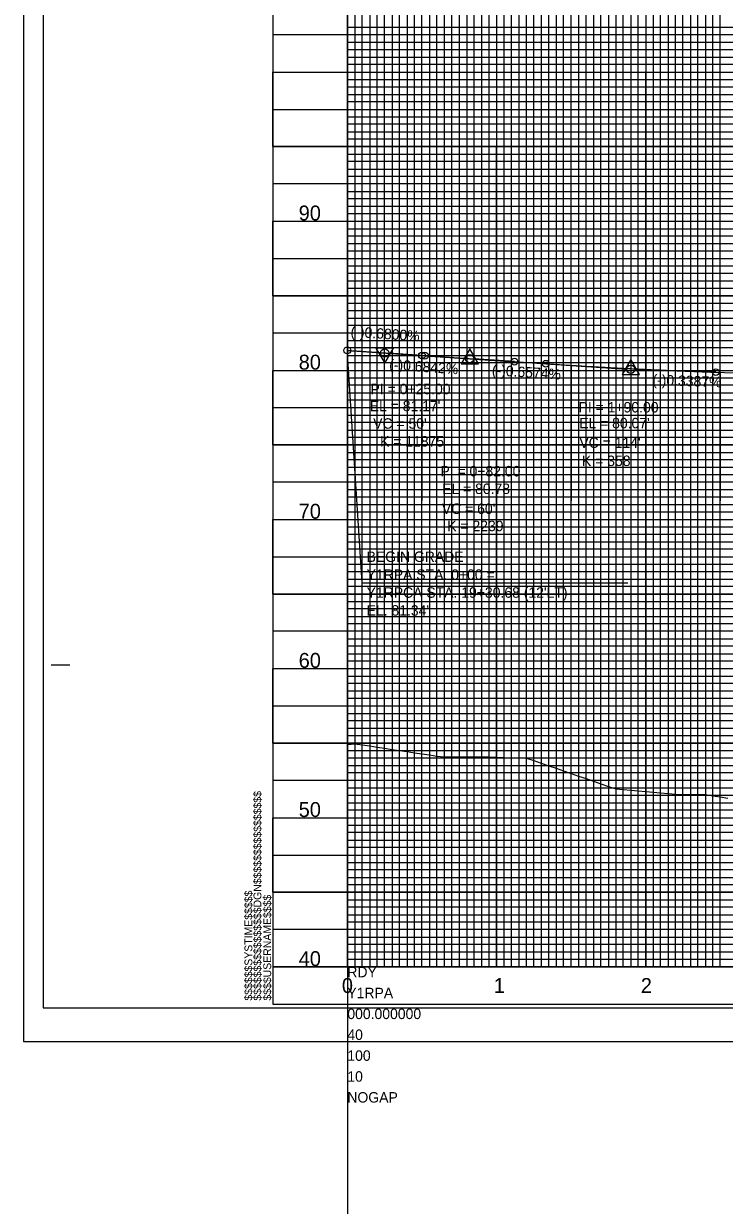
# Model space of a CAD drawing. Extents: x 2345490 to 2436403, y 465165 to 573888.
# Drawn here: x 2410678 to 2411148, y 553119 to 553912 of the extents above; entities that cross this region are included whole.
import ezdxf

# ---------------------------------------------------------------- set-up
doc = ezdxf.new("R2010")
doc.units = 0
for name, color, linetype in [('Old_Level_1', 7, 'Continuous'), ('Old_Level_18', 7, 'Continuous'), ('Old_Level_2', 7, 'Continuous'), ('Old_Level_40', 7, 'Continuous'), ('Old_Level_41', 7, 'Continuous'), ('Old_Level_42', 7, 'Continuous'), ('Old_Level_43', 7, 'Continuous'), ('Old_Level_50', 7, 'Continuous'), ('Old_Level_51', 7, 'Continuous'), ('Old_Level_52', 7, 'Continuous'), ('Old_Level_57', 7, 'Continuous'), ('Old_Level_63', 7, 'Continuous')]:
    doc.layers.add(name, color=color, linetype=linetype)

msp = doc.modelspace()

# ---------------------------------------------------------------- linework, layer by layer
at = {"layer": 'Old_Level_1'}
msp.add_lwpolyline([(2410895.325, 553428.3845), (2410900.325, 553428.811), (2410905.325, 553428.06275), (2410910.325, 553427.30825), (2410915.325, 553426.554), (2410920.325, 553425.79975), (2410925.325, 553425.0455), (2410930.325, 553424.29125), (2410935.325, 553423.537), (2410940.325, 553422.78275), (2410945.325, 553422.0285), (2410950.325, 553421.27425), (2410955.325, 553420.51975), (2410960.325, 553420.10975), (2410965.325, 553420.08725), (2410970.325, 553420.06475), (2410975.325, 553420.042), (2410980.325, 553420.0195), (2410985.325, 553419.997), (2410990.325, 553419.97375), (2410995.325, 553419.791), (2411000.325, 553419.60825), (2411005.325, 553419.4255), (2411010.325, 553419.24275), (2411015.325, 553419.05975), (2411020.325, 553417.5195), (2411025.325, 553415.7905), (2411030.325, 553414.06175), (2411035.325, 553412.33275), (2411040.325, 553410.604), (2411045.325, 553408.875), (2411050.325, 553407.146), (2411055.325, 553405.41725), (2411060.325, 553403.68825), (2411065.325, 553401.949), (2411070.325, 553400.131), (2411075.325, 553398.5625), (2411080.325, 553398.12875), (2411085.325, 553397.69475), (2411090.325, 553397.261), (2411095.325, 553396.82725), (2411100.325, 553396.39325), (2411105.325, 553395.9595), (2411110.325, 553395.52575), (2411115.325, 553395.09175), (2411120.325, 553394.658), (2411125.325, 553394.80425), (2411130.325, 553395.09175), (2411135.325, 553394.75175), (2411140.325, 553393.9725), (2411145.325, 553393.193), (2411150.325, 553392.41375)], dxfattribs=at)
at = {"layer": 'Old_Level_18'}
msp.add_line((2410845.325, 553254.1845), (2410845.325, 553254.1845), dxfattribs=at)
msp.add_line((2410845.325, 553254.1845), (2410845.325, 553254.1845), dxfattribs=at)
msp.add_lwpolyline([(2412345.325, 554304.1845), (2410845.325, 554304.1845), (2410845.325, 553254.1845), (2412345.325, 553254.1845)], close=True, dxfattribs=at)
at = {"layer": 'Old_Level_2'}
for p, q in [((2410895.325, 553692.5845), (2410917.5815, 553691.071)), ((2410905.2855, 553536.786), (2410895.325, 553690.3345)), ((2410945.325, 553689.17375), (2410923.06875, 553690.69675)), ((2410945.325, 553689.17375), (2410947.325, 553689.037)), ((2410947.325, 553689.037), (2410974.5815, 553687.172)), ((2411007.325, 553685.01225), (2410980.06925, 553686.804)), ((2411007.325, 553685.01225), (2411028.325, 553683.6315)), ((2411028.325, 553683.6315), (2411082.581, 553680.06475)), ((2411142.325, 553677.95375), (2411088.0735, 553679.79125)), ((2411142.325, 553677.95375), (2411205.325, 553675.81975)), ((2410905.2855, 553536.786), (2411083.27975, 553536.786))]:
    msp.add_line(p, q, dxfattribs=at)
for points in [[(2410926.25075, 553694.169), (2410914.50825, 553694.1545), (2410920.39175, 553684.03625)], [(2410971.51925, 553683.5335), (2410983.26175, 553683.5335), (2410977.39075, 553693.65925)], [(2411079.51925, 553676.4335), (2411091.26175, 553676.4335), (2411085.39075, 553686.55925)]]:
    msp.add_lwpolyline(points, close=True, dxfattribs=at)
for centre, radius in [((2410895.325, 553692.5845), 2.25), ((2410920.325, 553690.8845), 2.75), ((2410920.325, 553690.8845), 2.75), ((2410945.325, 553689.17375), 2.25), ((2410947.325, 553689.037), 2.25), ((2410977.325, 553686.9845), 2.75), ((2410977.325, 553686.9845), 2.75), ((2411007.325, 553685.01225), 2.25), ((2411028.325, 553683.6315), 2.25), ((2411085.325, 553679.8845), 2.75), ((2411085.325, 553679.8845), 2.75), ((2411142.325, 553677.95375), 2.25)]:
    msp.add_circle(centre, radius, dxfattribs=at)
for points in [[(2410895.325, 553692.5845), (2410896.325, 553692.51625), (2410897.325, 553692.44825), (2410898.325, 553692.38025), (2410899.325, 553692.31225), (2410900.325, 553692.24425), (2410901.325, 553692.17625), (2410902.325, 553692.10825), (2410903.325, 553692.04), (2410904.325, 553691.972), (2410905.325, 553691.904), (2410906.325, 553691.83575), (2410907.325, 553691.76775), (2410908.325, 553691.69975), (2410909.325, 553691.6315), (2410910.325, 553691.5635), (2410911.325, 553691.49525), (2410912.325, 553691.42725), (2410913.325, 553691.359), (2410914.325, 553691.29075), (2410915.325, 553691.22275), (2410916.325, 553691.1545), (2410917.325, 553691.08625), (2410918.325, 553691.01825), (2410919.325, 553690.95), (2410920.325, 553690.88175), (2410921.325, 553690.8135), (2410922.325, 553690.74525), (2410923.325, 553690.677), (2410924.325, 553690.60875), (2410925.325, 553690.5405), (2410926.325, 553690.47225), (2410927.325, 553690.404), (2410928.325, 553690.33575), (2410929.325, 553690.2675), (2410930.325, 553690.19925), (2410931.325, 553690.131), (2410932.325, 553690.0625), (2410933.325, 553689.99425), (2410934.325, 553689.926), (2410935.325, 553689.85775), (2410936.325, 553689.78925), (2410937.325, 553689.721), (2410938.325, 553689.6525), (2410939.325, 553689.58425), (2410940.325, 553689.51575), (2410941.325, 553689.4475), (2410942.325, 553689.379), (2410943.325, 553689.31075), (2410944.325, 553689.24225), (2410945.325, 553689.17375)], [(2410947.325, 553689.037), (2410948.525, 553688.955), (2410949.725, 553688.873), (2410950.925, 553688.791), (2410952.125, 553688.709), (2410953.325, 553688.62725), (2410954.525, 553688.5455), (2410955.725, 553688.46375), (2410956.925, 553688.38225), (2410958.125, 553688.30075), (2410959.325, 553688.21925), (2410960.525, 553688.13775), (2410961.725, 553688.0565), (2410962.925, 553687.975), (2410964.125, 553687.89375), (2410965.325, 553687.81275), (2410966.525, 553687.7315), (2410967.725, 553687.6505), (2410968.925, 553687.5695), (2410970.125, 553687.4885), (2410971.325, 553687.40775), (2410972.525, 553687.327), (2410973.725, 553687.24625), (2410974.925, 553687.1655), (2410976.125, 553687.085), (2410977.325, 553687.0045), (2410978.525, 553686.924), (2410979.725, 553686.8435), (2410980.925, 553686.76325), (2410982.125, 553686.683), (2410983.325, 553686.60275), (2410984.525, 553686.52275), (2410985.725, 553686.4425), (2410986.925, 553686.3625), (2410988.125, 553686.2825), (2410989.325, 553686.20275), (2410990.525, 553686.123), (2410991.725, 553686.04325), (2410992.925, 553685.9635), (2410994.125, 553685.88375), (2410995.325, 553685.80425), (2410996.525, 553685.72475), (2410997.725, 553685.64525), (2410998.925, 553685.566), (2411000.125, 553685.48675), (2411001.325, 553685.4075), (2411002.525, 553685.32825), (2411003.725, 553685.249), (2411004.925, 553685.17), (2411006.125, 553685.091), (2411007.325, 553685.01225)], [(2411028.325, 553683.6315), (2411030.605, 553683.4825), (2411032.885, 553683.33475), (2411035.165, 553683.1885), (2411037.445, 553683.04375), (2411039.725, 553682.90025), (2411042.005, 553682.7585), (2411044.285, 553682.618), (2411046.565, 553682.479), (2411048.845, 553682.3415), (2411051.125, 553682.20525), (2411053.405, 553682.07075), (2411055.685, 553681.9375), (2411057.965, 553681.80575), (2411060.245, 553681.6755), (2411062.525, 553681.54675), (2411064.805, 553681.4195), (2411067.085, 553681.2935), (2411069.365, 553681.169), (2411071.645, 553681.046), (2411073.925, 553680.9245), (2411076.205, 553680.80425), (2411078.485, 553680.68575), (2411080.765, 553680.5685), (2411083.045, 553680.45275), (2411085.325, 553680.3385), (2411087.605, 553680.22575), (2411089.885, 553680.11425), (2411092.165, 553680.0045), (2411094.445, 553679.896), (2411096.725, 553679.789), (2411099.005, 553679.68325), (2411101.285, 553679.57925), (2411103.565, 553679.4765), (2411105.845, 553679.37525), (2411108.125, 553679.2755), (2411110.405, 553679.17725), (2411112.685, 553679.0805), (2411114.965, 553678.985), (2411117.245, 553678.89125), (2411119.525, 553678.79875), (2411121.805, 553678.7075), (2411124.085, 553678.618), (2411126.365, 553678.53), (2411128.645, 553678.44325), (2411130.925, 553678.358), (2411133.205, 553678.27425), (2411135.485, 553678.192), (2411137.765, 553678.111), (2411140.045, 553678.03175), (2411142.325, 553677.95375)]]:
    msp.add_spline(points, degree=3, dxfattribs=at)
at = {"layer": 'Old_Level_40'}
msp.add_line((2410845.325, 553254.1845), (2410845.325, 553254.1845), dxfattribs=at)
msp.add_line((2410845.325, 553254.1845), (2410845.325, 553254.1845), dxfattribs=at)
msp.add_line((2410845.325, 553254.1845), (2410845.325, 553254.1845), dxfattribs=at)
msp.add_line((2410845.325, 553254.1845), (2410845.325, 553254.1845), dxfattribs=at)
at = {"layer": 'Old_Level_41'}
for p, q in [((2410696.825, 553481.6845), (2410709.325, 553481.6845)), ((2412345.325, 553279.1845), (2410845.325, 553279.1845))]:
    msp.add_line(p, q, dxfattribs=at)
for points in [[(2410895.325, 554304.1845), (2410895.325, 553279.1845), (2410945.325, 553279.1845), (2410945.325, 554304.1845)], [(2410920.325, 553279.1845), (2410920.325, 554304.1845)], [(2410970.325, 554304.1845), (2410970.325, 553279.1845), (2411020.325, 553279.1845), (2411020.325, 554304.1845)], [(2410995.325, 554304.1845), (2410995.325, 553279.1845), (2411045.325, 553279.1845), (2411045.325, 554304.1845)], [(2411070.325, 554304.1845), (2411070.325, 553279.1845), (2411120.325, 553279.1845), (2411120.325, 554304.1845)], [(2411095.325, 554304.1845), (2411095.325, 553279.1845), (2411145.325, 553279.1845), (2411145.325, 554304.1845)], [(2412345.325, 553904.1845), (2410845.325, 553904.1845), (2410845.325, 553854.1845), (2412345.325, 553854.1845)], [(2412345.325, 553804.1845), (2410845.325, 553804.1845), (2410845.325, 553754.1845), (2412345.325, 553754.1845)], [(2412345.325, 553704.1845), (2410845.325, 553704.1845), (2410845.325, 553654.1845), (2412345.325, 553654.1845)], [(2412345.325, 553629.1845), (2410845.325, 553629.1845), (2410845.325, 553679.1845), (2412345.325, 553679.1845)], [(2412345.325, 553604.1845), (2410845.325, 553604.1845), (2410845.325, 553554.1845), (2412345.325, 553554.1845)], [(2412345.325, 553529.1845), (2410845.325, 553529.1845), (2410845.325, 553579.1845), (2412345.325, 553579.1845)], [(2412345.325, 553504.1845), (2410845.325, 553504.1845), (2410845.325, 553454.1845), (2412345.325, 553454.1845)], [(2412345.325, 553404.1845), (2410845.325, 553404.1845), (2410845.325, 553354.1845), (2412345.325, 553354.1845)], [(2412345.325, 553329.1845), (2410845.325, 553329.1845), (2410845.325, 553379.1845), (2412345.325, 553379.1845)], [(2412345.325, 553304.1845), (2410845.325, 553304.1845)], [(2410882.825, 553254.1845), (2410882.825, 553254.1845)]]:
    msp.add_lwpolyline(points, dxfattribs=at)
at = {"layer": 'Old_Level_42'}
for points in [[(2412345.325, 553829.1845), (2410845.325, 553829.1845), (2410845.325, 553879.1845), (2412345.325, 553879.1845)], [(2412345.325, 553729.1845), (2410845.325, 553729.1845), (2410845.325, 553779.1845), (2412345.325, 553779.1845)], [(2412345.325, 553429.1845), (2410845.325, 553429.1845), (2410845.325, 553479.1845), (2412345.325, 553479.1845)]]:
    msp.add_lwpolyline(points, dxfattribs=at)
at = {"layer": 'Old_Level_43'}
for points in [[(2410900.325, 554304.1845), (2410900.325, 553279.1845), (2410905.325, 553279.1845), (2410905.325, 554304.1845)], [(2410910.325, 554304.1845), (2410910.325, 553279.1845), (2410915.325, 553279.1845), (2410915.325, 554304.1845)], [(2410925.325, 554304.1845), (2410925.325, 553279.1845), (2410930.325, 553279.1845), (2410930.325, 554304.1845)], [(2410935.325, 554304.1845), (2410935.325, 553279.1845), (2410940.325, 553279.1845), (2410940.325, 554304.1845)], [(2410950.325, 554304.1845), (2410950.325, 553279.1845), (2410955.325, 553279.1845), (2410955.325, 554304.1845)], [(2410960.325, 554304.1845), (2410960.325, 553279.1845), (2410965.325, 553279.1845), (2410965.325, 554304.1845)], [(2410975.325, 554304.1845), (2410975.325, 553279.1845), (2410980.325, 553279.1845), (2410980.325, 554304.1845)], [(2410985.325, 554304.1845), (2410985.325, 553279.1845), (2410990.325, 553279.1845), (2410990.325, 554304.1845)], [(2411000.325, 554304.1845), (2411000.325, 553279.1845), (2411005.325, 553279.1845), (2411005.325, 554304.1845)], [(2411010.325, 554304.1845), (2411010.325, 553279.1845), (2411015.325, 553279.1845), (2411015.325, 554304.1845)], [(2411025.325, 554304.1845), (2411025.325, 553279.1845), (2411030.325, 553279.1845), (2411030.325, 554304.1845)], [(2411035.325, 554304.1845), (2411035.325, 553279.1845), (2411040.325, 553279.1845), (2411040.325, 554304.1845)], [(2411050.325, 554304.1845), (2411050.325, 553279.1845), (2411055.325, 553279.1845), (2411055.325, 554304.1845)], [(2411060.325, 553279.1845), (2411065.325, 553279.1845), (2411065.325, 554304.1845)], [(2411060.325, 554304.1845), (2411060.325, 553279.1845)], [(2411075.325, 554304.1845), (2411075.325, 553279.1845), (2411080.325, 553279.1845), (2411080.325, 554304.1845)], [(2411085.325, 554304.1845), (2411085.325, 553279.1845), (2411090.325, 553279.1845), (2411090.325, 554304.1845)], [(2411100.325, 554304.1845), (2411100.325, 553279.1845), (2411105.325, 553279.1845), (2411105.325, 554304.1845)], [(2411110.325, 554304.1845), (2411110.325, 553279.1845), (2411115.325, 553279.1845), (2411115.325, 554304.1845)], [(2411125.325, 554304.1845), (2411125.325, 553279.1845), (2411130.325, 553279.1845), (2411130.325, 554304.1845)], [(2411135.325, 554304.1845), (2411135.325, 553279.1845), (2411140.325, 553279.1845), (2411140.325, 554304.1845)], [(2412295.325, 553909.1845), (2410895.325, 553909.1845), (2410895.325, 553899.1845), (2412295.325, 553899.1845)], [(2412295.325, 553894.1845), (2410895.325, 553894.1845), (2410895.325, 553889.1845), (2412295.325, 553889.1845)], [(2412295.325, 553884.1845), (2410895.325, 553884.1845), (2410895.325, 553874.1845), (2412295.325, 553874.1845)], [(2412295.325, 553869.1845), (2410895.325, 553869.1845), (2410895.325, 553864.1845), (2412295.325, 553864.1845)], [(2412295.325, 553859.1845), (2410895.325, 553859.1845), (2410895.325, 553849.1845), (2412295.325, 553849.1845)], [(2412295.325, 553844.1845), (2410895.325, 553844.1845), (2410895.325, 553839.1845), (2412295.325, 553839.1845)], [(2412295.325, 553834.1845), (2410895.325, 553834.1845), (2410895.325, 553824.1845), (2412295.325, 553824.1845)], [(2412295.325, 553819.1845), (2410895.325, 553819.1845), (2410895.325, 553814.1845), (2412295.325, 553814.1845)], [(2412295.325, 553809.1845), (2410895.325, 553809.1845), (2410895.325, 553799.1845), (2412295.325, 553799.1845)], [(2412295.325, 553794.1845), (2410895.325, 553794.1845), (2410895.325, 553789.1845), (2412295.325, 553789.1845)], [(2412295.325, 553784.1845), (2410895.325, 553784.1845)], [(2410895.325, 553774.1845), (2412295.325, 553774.1845)], [(2412295.325, 553769.1845), (2410895.325, 553769.1845), (2410895.325, 553764.1845), (2412295.325, 553764.1845)], [(2412295.325, 553759.1845), (2410895.325, 553759.1845), (2410895.325, 553749.1845), (2412295.325, 553749.1845)], [(2412295.325, 553744.1845), (2410895.325, 553744.1845), (2410895.325, 553739.1845), (2412295.325, 553739.1845)], [(2412295.325, 553734.1845), (2410895.325, 553734.1845), (2410895.325, 553724.1845), (2412295.325, 553724.1845)], [(2412295.325, 553719.1845), (2410895.325, 553719.1845), (2410895.325, 553714.1845), (2412295.325, 553714.1845)], [(2412295.325, 553709.1845), (2410895.325, 553709.1845), (2410895.325, 553699.1845), (2412295.325, 553699.1845)], [(2412295.325, 553694.1845), (2410895.325, 553694.1845), (2410895.325, 553689.1845), (2412295.325, 553689.1845)], [(2412295.325, 553684.1845), (2410895.325, 553684.1845), (2410895.325, 553674.1845), (2412295.325, 553674.1845)], [(2412295.325, 553669.1845), (2410895.325, 553669.1845), (2410895.325, 553664.1845), (2412295.325, 553664.1845)], [(2412295.325, 553659.1845), (2410895.325, 553659.1845), (2410895.325, 553649.1845), (2412295.325, 553649.1845)], [(2412295.325, 553644.1845), (2410895.325, 553644.1845), (2410895.325, 553639.1845), (2412295.325, 553639.1845)], [(2412295.325, 553634.1845), (2410895.325, 553634.1845), (2410895.325, 553624.1845), (2412295.325, 553624.1845)], [(2412295.325, 553619.1845), (2410895.325, 553619.1845), (2410895.325, 553614.1845), (2412295.325, 553614.1845)], [(2412295.325, 553609.1845), (2410895.325, 553609.1845), (2410895.325, 553599.1845), (2412295.325, 553599.1845)], [(2412295.325, 553594.1845), (2410895.325, 553594.1845), (2410895.325, 553589.1845), (2412295.325, 553589.1845)], [(2412295.325, 553584.1845), (2410895.325, 553584.1845), (2410895.325, 553574.1845), (2412295.325, 553574.1845)], [(2412295.325, 553569.1845), (2410895.325, 553569.1845), (2410895.325, 553564.1845), (2412295.325, 553564.1845)], [(2412295.325, 553559.1845), (2410895.325, 553559.1845), (2410895.325, 553549.1845), (2412295.325, 553549.1845)], [(2412295.325, 553544.1845), (2410895.325, 553544.1845), (2410895.325, 553539.1845), (2412295.325, 553539.1845)], [(2412295.325, 553534.1845), (2410895.325, 553534.1845), (2410895.325, 553524.1845), (2412295.325, 553524.1845)], [(2412295.325, 553519.1845), (2410895.325, 553519.1845), (2410895.325, 553514.1845), (2412295.325, 553514.1845)], [(2412295.325, 553509.1845), (2410895.325, 553509.1845), (2410895.325, 553499.1845), (2412295.325, 553499.1845)], [(2412295.325, 553494.1845), (2410895.325, 553494.1845), (2410895.325, 553489.1845), (2412295.325, 553489.1845)], [(2412295.325, 553484.1845), (2410895.325, 553484.1845)], [(2410895.325, 553474.1845), (2412295.325, 553474.1845)], [(2412295.325, 553469.1845), (2410895.325, 553469.1845), (2410895.325, 553464.1845), (2412295.325, 553464.1845)], [(2412295.325, 553459.1845), (2410895.325, 553459.1845)], [(2410895.325, 553449.1845), (2412295.325, 553449.1845)], [(2412295.325, 553444.1845), (2410895.325, 553444.1845), (2410895.325, 553439.1845), (2412295.325, 553439.1845)], [(2412295.325, 553434.1845), (2410895.325, 553434.1845), (2410895.325, 553424.1845), (2412295.325, 553424.1845)], [(2412295.325, 553419.1845), (2410895.325, 553419.1845), (2410895.325, 553414.1845), (2412295.325, 553414.1845)], [(2412295.325, 553409.1845), (2410895.325, 553409.1845), (2410895.325, 553399.1845), (2412295.325, 553399.1845)], [(2412295.325, 553394.1845), (2410895.325, 553394.1845), (2410895.325, 553389.1845), (2412295.325, 553389.1845)], [(2412295.325, 553384.1845), (2410895.325, 553384.1845), (2410895.325, 553374.1845), (2412295.325, 553374.1845)], [(2412295.325, 553369.1845), (2410895.325, 553369.1845), (2410895.325, 553364.1845), (2412295.325, 553364.1845)], [(2412295.325, 553359.1845), (2410895.325, 553359.1845), (2410895.325, 553349.1845), (2412295.325, 553349.1845)], [(2412295.325, 553344.1845), (2410895.325, 553344.1845), (2410895.325, 553339.1845), (2412295.325, 553339.1845)], [(2412295.325, 553334.1845), (2410895.325, 553334.1845), (2410895.325, 553324.1845), (2412295.325, 553324.1845)], [(2412295.325, 553319.1845), (2410895.325, 553319.1845), (2410895.325, 553314.1845), (2412295.325, 553314.1845)], [(2412295.325, 553309.1845), (2410895.325, 553309.1845), (2410895.325, 553299.1845), (2412295.325, 553299.1845)], [(2412295.325, 553294.1845), (2410895.325, 553294.1845), (2410895.325, 553289.1845), (2412295.325, 553289.1845)], [(2412295.325, 553284.1845), (2410895.325, 553284.1845)]]:
    msp.add_lwpolyline(points, dxfattribs=at)
at = {"layer": 'Old_Level_50'}
msp.add_line((2410678.325, 553229.1845), (2410678.325, 553229.1845), dxfattribs=at)
msp.add_lwpolyline([(2412357.825, 554306.7345), (2410691.325, 554306.7345), (2410691.325, 553251.6345), (2412357.825, 553251.6345)], close=True, dxfattribs=at)
at = {"layer": 'Old_Level_51'}
msp.add_lwpolyline([(2412362.325, 554329.1845), (2410678.325, 554329.1845), (2410678.325, 553229.1845), (2412362.325, 553229.1845)], close=True, dxfattribs=at)
at = {"layer": 'Old_Level_52'}
msp.add_line((2410691.325, 553251.6345), (2410691.325, 553251.6345), dxfattribs=at)
at = {"layer": 'Old_Level_57'}
for p, q in [((2410845.32525, 553829.18475), (2412695.32475, 553829.18475)), ((2410895.32475, 553279.18475), (2410895.32475, 553829.18475)), ((2410995.32475, 553279.18475), (2410995.32475, 553829.18475)), ((2411095.32475, 553279.18475), (2411095.32475, 553829.18475)), ((2410845.32525, 553779.18475), (2412695.32475, 553779.18475)), ((2410845.32525, 553729.18475), (2412695.32475, 553729.18475)), ((2410845.32525, 553679.18475), (2412695.32475, 553679.18475)), ((2410845.32525, 553629.18475), (2412695.32475, 553629.18475)), ((2410845.32525, 553579.18475), (2412695.32475, 553579.18475)), ((2410845.32525, 553529.18475), (2412695.32475, 553529.18475)), ((2410845.32525, 553479.18475), (2412695.32475, 553479.18475)), ((2410845.32525, 553429.18475), (2412695.32475, 553429.18475)), ((2410845.32525, 553379.18475), (2412695.32475, 553379.18475)), ((2410845.325, 553329.18475), (2412695.32475, 553329.18475)), ((2410845.32525, 553279.18475), (2412695.32475, 553279.18475))]:
    msp.add_line(p, q, dxfattribs=at)
at = {"layer": 'Old_Level_63'}
for p, q in [((2410895.325, 553279.1845), (2410895.325, 555779.1845)), ((2411095.325, 553680.1945), (2411095.325, 553879.60425)), ((2411145.325, 553680.2845), (2411145.325, 553879.60425)), ((2410895.325, 553692.5945), (2410895.325, 553591.718)), ((2410945.325, 553689.1745), (2410945.325, 553591.718)), ((2410995.325, 553685.8045), (2410995.325, 553591.718)), ((2411045.325, 553682.5545), (2411045.325, 553591.718)), ((2411095.325, 553679.4945), (2411095.325, 553591.718)), ((2411145.325, 553677.0945), (2411145.325, 553591.718)), ((2410895.325, 553279.1845), (2412499.61925, 553279.1845)), ((2410895.325, 553279.1845), (2410895.325, 550779.1845))]:
    msp.add_line(p, q, dxfattribs=at)

# ---------------------------------------------------------------- texts
at = {"layer": 'Old_Level_1'}
for s, height, p in [('90', 10.000001, (2410862.7115, 553779.6845)), ('80', 10.000001, (2410862.7115, 553679.6845)), ('70', 10.000001, (2410862.7115, 553579.6845)), ('60', 10.000001, (2410862.7115, 553479.6845)), ('50', 10.000001, (2410862.7115, 553379.6845)), ('40', 10.000001, (2410862.7115, 553279.6845)), ('0', 10, (2410891.666, 553261.6845)), ('1', 10, (2410993.5055, 553261.6845)), ('2', 10, (2411092.054, 553261.6845))]:
    msp.add_text(s, height=height, dxfattribs=at).set_placement(p)
at = {"layer": 'Old_Level_2'}
for s, rotation, p in [('(-)0.6800%', 356.109875, (2410897.32175, 553701.78475)), ('(-)0.6842%', 356.08586389, (2410923.2275, 553679.688)), ('(-)0.6574%', 356.23874444, (2410992.0575, 553675.99425)), ('(-)0.3387%', 358.06007778, (2411099.73925, 553669.39025))]:
    msp.add_text(s, height=7.000001, rotation=rotation, dxfattribs=at).set_placement(p)
for s, height, p in [('PI = 0+25.00', 7.0000005, (2410910.875, 553663.167)), ("EL = 81.17'", 7.0000005, (2410910.33225, 553651.811)), ('PI = 1+90.00', 7.0000005, (2411050.325, 553650.939)), ("VC = 50'", 7.000001, (2410912.64375, 553640.0605)), ("EL = 80.07'", 7.0000005, (2411050.701, 553640.3345)), ('K = 11875', 7.000001, (2410917.23575, 553628.08675)), ("VC = 114'", 7.000001, (2411050.8835, 553627.183)), ('K = 358', 7.000001, (2411052.637, 553615.042)), ('PI = 0+82.00', 7.0000005, (2410957.73025, 553608.07725)), ("EL = 80.78'", 7.0000005, (2410958.85775, 553596.262)), ("VC = 60'", 7.000001, (2410958.66425, 553582.90125)), ('K = 2239', 7.000001, (2410962.29625, 553571.3445)), ('BEGIN GRADE', 7.0000005, (2410908.235, 553550.713)), ('Y1RPA STA. 0+00 =', 7.0000005, (2410908.235, 553538.71275)), ("Y1RPCA STA. 19+30.68 (12'LT)", 7.0000005, (2410908.235, 553526.71275)), ("EL. 81.34'", 7.000001, (2410908.235, 553514.71275))]:
    msp.add_text(s, height=height, dxfattribs=at).set_placement(p)
at = {"layer": 'Old_Level_41'}
for s, p in [('$$$$$$$$$$$$$$$$DGN$$$$$$$$$$$$$$$$', (2410837.675, 553256.547)), ('$$$$$$SYSTIME$$$$$', (2410831.625, 553256.547)), ('$$$$USERNAME$$$$', (2410844.25, 553256.5595))]:
    msp.add_text(s, height=5.25, rotation=90, dxfattribs=at).set_placement(p)
at = {"layer": 'Old_Level_63'}
for s, p in [('RDY', (2410895.325, 553272.1845)), ('Y1RPA', (2410895.325, 553258.18425)), ('000.000000', (2410895.325, 553244.18425)), ('40', (2410895.325, 553230.18425)), ('100', (2410895.325, 553216.18425)), ('10', (2410895.325, 553202.18425)), ('NOGAP', (2410895.325, 553188.18425))]:
    msp.add_text(s, height=7.000001, dxfattribs=at).set_placement(p)

doc.saveas('drawing.dxf')
